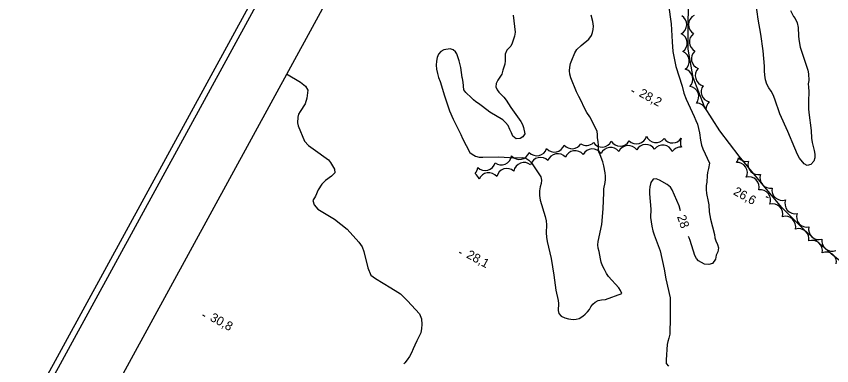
# Model space of a CAD drawing. Extents: x 219136 to 222520, y 5421589 to 5424530.
# Drawn here: x 219686 to 219959.4, y 5424011.8 to 5424129 of the extents above; entities that cross this region are included whole.
import ezdxf

# ---------------------------------------------------------------- set-up
doc = ezdxf.new("R2010")
doc.units = 0
for name, color, linetype in [('Level 1', 7, 'Continuous'), ('Level 2', 7, 'Continuous'), ('Level 22', 7, 'Continuous'), ('Level 3', 7, 'Continuous'), ('Level 44', 7, 'Continuous'), ('Level 60', 7, 'Continuous')]:
    doc.layers.add(name, color=color, linetype=linetype)

msp = doc.modelspace()

# ---------------------------------------------------------------- linework, layer by layer
at = {"layer": 'Level 1'}
for points in [[(219776.61, 5424109.66), (219781.28, 5424106.88), (219783.02, 5424105.58), (219783.7, 5424104.21), (219783.41, 5424101.54), (219782.85, 5424099.68), (219781.21, 5424097.11), (219780.67, 5424096.2), (219780.35, 5424095.23), (219780.27, 5424093.28), (219780.53, 5424092.26), (219782.64, 5424087.16), (219783.96, 5424085.69), (219785.55, 5424084.52), (219790.7, 5424080.82), (219791.32, 5424079.98), (219792.75, 5424077.71), (219792.85, 5424076.46), (219791.72, 5424075.43), (219789.63, 5424073.93), (219788.4, 5424072.76), (219787.22, 5424070.77), (219786.28, 5424068.63)], [(219786.28, 5424068.63), (219785.42, 5424067.28), (219785.88, 5424065.79), (219787.12, 5424064.28), (219792.64, 5424060.98), (219796.93, 5424057.66), (219800.91, 5424053.27), (219801.94, 5424051.7), (219802.49, 5424050.07), (219803.82, 5424044.63), (219804.87, 5424042.14), (219806.41, 5424041.04), (219811.54, 5424037.98), (219813.95, 5424036.49), (219814.79, 5424035.89), (219817.21, 5424033.53), (219821.24, 5424029.26), (219821.83, 5424027.52), (219822.02, 5424025.69), (219821.91, 5424024.25)], [(219821.91, 5424024.25), (219821.6, 5424022.81), (219821.01, 5424021.48), (219820.32, 5424020.12), (219819.64, 5424018.73), (219819.11, 5424017.48), (219818.56, 5424016.16), (219817.86, 5424014.89), (219817.09, 5424013.77), (219816.27, 5424012.73), (219815.96, 5424012.39)]]:
    msp.add_lwpolyline(points, dxfattribs=at)
at = {"layer": 'Level 2'}
for points in [[(219904.7, 5424132.84), (219905.59, 5424126.45), (219905.92, 5424120.48), (219906.17, 5424117.2), (219907.21, 5424112.17), (219909.26, 5424105.53), (219909.85, 5424103.27), (219910.61, 5424101.21), (219913.33, 5424095.44), (219913.91, 5424094.11), (219914.4, 5424092.78), (219914.82, 5424091.35), (219915.12, 5424089.94), (219915.43, 5424087.48), (219915.75, 5424085.77), (219916.22, 5424084.5), (219918.49, 5424079.78), (219918.18, 5424078), (219917.75, 5424076.63), (219917.64, 5424075.57), (219917.53, 5424073.36), (219917.36, 5424072.22), (219917.29, 5424070.94), (219917.44, 5424069.54), (219918.07, 5424066.9), (219918.23, 5424065.75), (219918.38, 5424063.41), (219918.79, 5424060.98), (219920.1, 5424055.84), (219920.3, 5424054.7), (219920.61, 5424053.69), (219921.13, 5424052.49), (219921.48, 5424051.3), (219921.23, 5424050.02)], [(219945.61, 5424130.96), (219946.67, 5424128.96), (219947.14, 5424128.24), (219947.81, 5424126.78), (219948.16, 5424125.2), (219948.3, 5424122.44), (219948.43, 5424121.21), (219948.85, 5424118.71), (219951.4, 5424110.97), (219951.66, 5424109.69), (219951.74, 5424107.44), (219951.52, 5424106.36), (219951.67, 5424105.26), (219951.76, 5424103.84), (219951.63, 5424100.4), (219951.66, 5424097.94), (219951.78, 5424096.77), (219952.59, 5424090.71), (219952.67, 5424088.1), (219952.92, 5424086.7), (219953.55, 5424083.99), (219953.76, 5424082.73), (219953.8, 5424081.56), (219953.44, 5424080.47), (219952.46, 5424079.33), (219951.25, 5424078.91), (219950.22, 5424079.57), (219948.66, 5424081.46), (219948.02, 5424082.7), (219947.05, 5424084.81), (219944.74, 5424090.32), (219942.01, 5424096.29), (219940.39, 5424101.25), (219939.84, 5424102.66), (219939.16, 5424103.9), (219938.36, 5424105.01), (219937.7, 5424106.23), (219937.24, 5424107.67), (219937.01, 5424109.23), (219936.89, 5424110.74), (219936.89, 5424112.3), (219936.44, 5424117.37), (219935.65, 5424123.04), (219934.79, 5424128.03), (219934.09, 5424132.99)], [(219852.57, 5424129.4), (219853.34, 5424123.72), (219853.11, 5424122.39), (219852.27, 5424120.05), (219851.83, 5424119.03), (219850.53, 5424117.7), (219849.92, 5424116.32), (219849.91, 5424114.08), (219849.83, 5424112.97), (219849.13, 5424110.98), (219848.77, 5424109.61), (219847.47, 5424107.62), (219846.88, 5424106.51), (219846.82, 5424105.36), (219847.25, 5424104.34), (219847.82, 5424103.51), (219849.53, 5424101.9), (219850.32, 5424100.86), (219851.82, 5424098.39), (219855.2, 5424093.76), (219855.73, 5424092.67), (219856.13, 5424091.72), (219856.54, 5424089.61), (219855.91, 5424088.59), (219854.93, 5424088.01), (219853.63, 5424087.95), (219852.53, 5424088.85), (219852.02, 5424089.87), (219851.53, 5424091.07), (219850.89, 5424092.33), (219850.07, 5424093.42), (219849.13, 5424094.25), (219844.76, 5424096.9), (219843.73, 5424097.61), (219841.9, 5424099.13), (219841, 5424099.78), (219840.13, 5424100.33), (219839.34, 5424100.94), (219838.67, 5424101.68), (219836.74, 5424103.4), (219836.05, 5424104.31), (219835.81, 5424106.89), (219835.6, 5424108.11), (219835.5, 5424108.51)], [(219880.95, 5424089.28), (219880.78, 5424090.43), (219878.34, 5424095.26), (219877.31, 5424096.79), (219876.69, 5424097.93), (219875.2, 5424101.14), (219874.68, 5424102.06), (219873.88, 5424103.72), (219871.97, 5424108.41), (219871.61, 5424109.58), (219871.49, 5424110.76), (219871.62, 5424111.94), (219871.9, 5424113.16), (219872.26, 5424114.32), (219873.34, 5424116.73), (219874.02, 5424117.92), (219875.43, 5424119.22), (219878.02, 5424121.34), (219878.88, 5424122.56), (219879.19, 5424123.57), (219879.42, 5424124.61), (219879.58, 5424125.66), (219879.37, 5424127.21), (219878.75, 5424129.4)], [(219832.48, 5424117.79), (219831.52, 5424118.08), (219829.31, 5424117.73), (219828.36, 5424117.19), (219827.62, 5424116.32), (219827.11, 5424115.23), (219826.85, 5424113.99), (219826.83, 5424112.65), (219826.94, 5424111.26), (219827.2, 5424109.87), (219827.61, 5424108.51), (219828.16, 5424107.12), (219829.6, 5424102.29), (219831.31, 5424097.33), (219832.48, 5424094.48), (219835.06, 5424089.32), (219835.58, 5424088.01), (219838.03, 5424083.37), (219838.91, 5424082.73), (219840.01, 5424082.09), (219841.2, 5424081.78), (219842.46, 5424081.76), (219847.77, 5424081.85), (219853.16, 5424081.57), (219855.62, 5424081.69), (219856.82, 5424081.45), (219857.86, 5424080.79), (219858.71, 5424079.91), (219861.95, 5424075.2), (219862.17, 5424074.06), (219862.03, 5424072.94), (219861.65, 5424071.8), (219861.41, 5424070.44), (219861.44, 5424068.94), (219861.63, 5424067.39), (219863.3, 5424061.81), (219863.67, 5424060.4), (219863.81, 5424059.01), (219863.68, 5424056.39), (219863.77, 5424054.98), (219864.01, 5424053.49), (219865.35, 5424047.81), (219866.29, 5424042.15), (219866.94, 5424037.12), (219867.71, 5424033.64), (219867.84, 5424032.64), (219867.66, 5424030.36), (219867.93, 5424029.36), (219868.76, 5424028.45), (219869.97, 5424027.88), (219871.23, 5424027.52), (219872.69, 5424027.3), (219873.74, 5424027.37), (219874.71, 5424027.64), (219876, 5424028.4), (219876.82, 5424029.08), (219877.58, 5424029.84), (219878.2, 5424030.65), (219878.72, 5424031.53), (219879.33, 5424032.41), (219880.17, 5424033.14), (219881.18, 5424033.67), (219882.19, 5424033.93), (219883.61, 5424034.07), (219889.05, 5424036), (219888.66, 5424037.05), (219888, 5424037.94), (219884.61, 5424041.77), (219883.91, 5424042.79), (219883.21, 5424044.05), (219882.59, 5424045.31), (219882.16, 5424046.54), (219881.87, 5424047.71), (219881.72, 5424048.94), (219881.48, 5424050.13), (219881.18, 5424051.29), (219881.01, 5424052.39), (219881.1, 5424053.51), (219882.4, 5424059.14), (219882.78, 5424064.48), (219883.06, 5424069.93), (219883.08, 5424071.09), (219883.5, 5424073.21), (219883.6, 5424074.26), (219883.6, 5424075.4), (219883.47, 5424076.47), (219883.01, 5424078.9), (219882.68, 5424080.14), (219881.77, 5424082.49), (219881.39, 5424083.58), (219881.23, 5424084.7), (219881.24, 5424085.71), (219881.17, 5424087.03), (219880.89, 5424088.2), (219880.95, 5424089.28)], [(219835.5, 5424108.51), (219835.06, 5424111.85), (219834.46, 5424114.06), (219833.69, 5424116.43), (219833.27, 5424117.09), (219832.48, 5424117.79)], [(219908.7, 5424063.81), (219908.27, 5424065.39), (219905.9, 5424070.84), (219905.34, 5424071.7), (219904.26, 5424072.57), (219901.75, 5424074.06), (219900.56, 5424074.49), (219899.55, 5424074.35), (219898.74, 5424073.3), (219898.45, 5424071.84), (219898.37, 5424070.7), (219898.38, 5424069.5), (219898.77, 5424064.3), (219898.73, 5424061.5), (219898.87, 5424060.04), (219899.12, 5424058.57), (219899.48, 5424057.1), (219899.92, 5424055.66), (219901.92, 5424050.32), (219903.28, 5424044.21), (219903.77, 5424041), (219905.22, 5424034.56), (219905.31, 5424028.12), (219905.18, 5424022.35), (219904.77, 5424021.09), (219904.47, 5424019.99), (219904.26, 5424018.93), (219903.98, 5424013.76), (219903.93, 5424012.55)], [(219921.23, 5424050.02), (219920.74, 5424048.87), (219920.46, 5424047.51), (219919.5, 5424046.15), (219918.29, 5424045.75), (219916.84, 5424045.91), (219915.8, 5424046.38), (219914.78, 5424046.97), (219914.07, 5424047.73), (219913.59, 5424048.74), (219912, 5424053.78), (219911.62, 5424054.76), (219911.43, 5424055.18)], [(219903.93, 5424012.55), (219904.69, 5424011.66)]]:
    msp.add_lwpolyline(points, dxfattribs=at)
at = {"layer": 'Level 22'}
msp.add_lwpolyline([(220002.3, 5424019.3), (219995.03, 5424024.01), (219986.98, 5424029.66), (219978.16, 5424034.51), (219969.12, 5424041.39), (219959.31, 5424049.39), (219950.07, 5424057.45), (219942.64, 5424064.97), (219935.43, 5424073.63), (219928.4, 5424082.1), (219921.98, 5424090.57), (219916.81, 5424098.66), (219912.95, 5424108.53), (219911.32, 5424118.03), (219911.35, 5424126.96), (219911.54, 5424135.82)], dxfattribs=at)
at = {"layer": 'Level 3'}
for p, q in [((219892.34, 5424104.08), (219893.04, 5424103.7)), ((219937.38, 5424068.59), (219938.09, 5424068.21)), ((219834.47, 5424049.93), (219835.17, 5424049.55)), ((219748.46, 5424028.84), (219749.17, 5424028.46))]:
    msp.add_line(p, q, dxfattribs=at)
at = {"layer": 'Level 44'}
for centre, start, end in [((219907.37, 5424126.23), 297.9299, 57.9299), ((219914.85, 5424126.2), 116.2571, 240.0781), ((219907.54, 5424120.02), 305.2491, 65.2491), ((219915.16, 5424120.4), 126.0227, 242.0409), ((219908.21, 5424113.99), 307.3289, 67.3289), ((219915.87, 5424114.78), 132.4122, 250.2509), ((219909.43, 5424107.89), 315.3749, 75.3749), ((219917.17, 5424109.09), 135.4554, 256.3261), ((219919.14, 5424103.67), 143.6043, 256.6616), ((219911.4, 5424102.03), 321.6927, 81.6928), ((219920.72, 5424097.79), 133.6258, 180.2828), ((219914.07, 5424096.41), 23.1179, 89.207), ((219877.15, 5424089.17), 237.5606, 313.28), ((219882.39, 5424088.6), 214.2482, 334.6886), ((219888.49, 5424088.9), 210.9917, 330.9917), ((219893.98, 5424089.66), 224.8041, 344.8041), ((219900.52, 5424090.08), 202.5466, 322.5466), ((219906.1, 5424089.98), 215.3155, 326.9195), ((219912.15, 5424086.64), 155.3155, 205.4241), ((219860.54, 5424085.68), 222.4391, 342.4391), ((219866.46, 5424086.9), 220.8784, 340.8784), ((219872.34, 5424088.05), 221.294, 328.6009), ((219873.42, 5424080.48), 38.9942, 158.9942), ((219879.19, 5424081.07), 32.6662, 152.6662), ((219885.29, 5424081.58), 36.9068, 156.9068), ((219891.2, 5424082.19), 34.902, 154.902), ((219897.11, 5424082.57), 32.4015, 152.4015), ((219902.79, 5424082.33), 22.6504, 142.6504), ((219908.83, 5424081.69), 86.9195, 145.4241), ((219848.67, 5424082.63), 232.1623, 352.1623), ((219854.7, 5424084.45), 221.3944, 341.3944), ((219861.78, 5424078.23), 43.6996, 163.6996), ((219867.55, 5424079.47), 40.6129, 160.6129), ((219924.8, 5424082.13), 321.5364, 350.4448), ((219930.88, 5424083.77), 219.7353, 280.1355), ((219843.19, 5424080.77), 225.3835, 345.3835), ((219856.27, 5424076.52), 50.7587, 170.7587), ((219927.7, 5424076.56), 333.3811, 93.3811), ((219934.8, 5424079.35), 163.0915, 283.0915), ((219837.31, 5424078.58), 317.277, 355.3788), ((219837.89, 5424073.38), 17.277, 55.3788), ((219844.4, 5424073.1), 37.8462, 157.8462), ((219850.52, 5424074.5), 47.9186, 167.9186), ((219938.85, 5424074.82), 160.4269, 280.4269), ((219931.7, 5424071.66), 345.1497, 105.1497), ((219935.5, 5424067.34), 337.5282, 97.5282), ((219942.87, 5424070.72), 168.4205, 288.4205), ((219947.22, 5424066.24), 159.853, 279.853), ((219939.61, 5424062.68), 345.1779, 105.1779), ((219951.1, 5424061.74), 161.7068, 281.7068), ((219943.91, 5424058.46), 345.8657, 105.8657), ((219948.38, 5424054.33), 348.8435, 108.8435), ((219955.18, 5424057.56), 166.9375, 286.9375), ((219952.88, 5424050.38), 348.5394, 108.5394), ((219959.61, 5424053.7), 170.8984, 290.8984), ((219957.57, 5424046.47), 351.8443, 111.8443)]:
    msp.add_arc(centre, 3.46, start, end, dxfattribs=at)
at = {"layer": 'Level 60'}
for points in [[(219135.93, 5422982.66), (219981.09, 5424529.89), (222519.95, 5423143.06), (221674.79, 5421595.83), (219135.93, 5422982.66)], [(219138.65, 5422983.46), (219981.9, 5424527.19), (222517.24, 5423142.28), (221673.99, 5421598.55), (219138.65, 5422983.46)]]:
    msp.add_lwpolyline(points, dxfattribs=at)
msp.add_lwpolyline([(219164.83, 5422989.67), (219989.85, 5424500.03), (222033.74, 5423383.57), (221208.72, 5421873.21)], close=True, dxfattribs=at)

# ---------------------------------------------------------------- texts
at = {"layer": 'Level 2'}
msp.add_text('28', height=3, rotation=288.4818, dxfattribs=at).set_placement((219907.55, 5424061.84))
at = {"layer": 'Level 3'}
for s, p in [('28,2', (219894.58, 5424102.34)), ('26,6', (219926.19, 5424069.38)), ('28,1', (219836.71, 5424048.19)), ('30,8', (219750.7, 5424027.1))]:
    msp.add_text(s, height=3, rotation=331.383, dxfattribs=at).set_placement(p)

doc.saveas('drawing.dxf')
